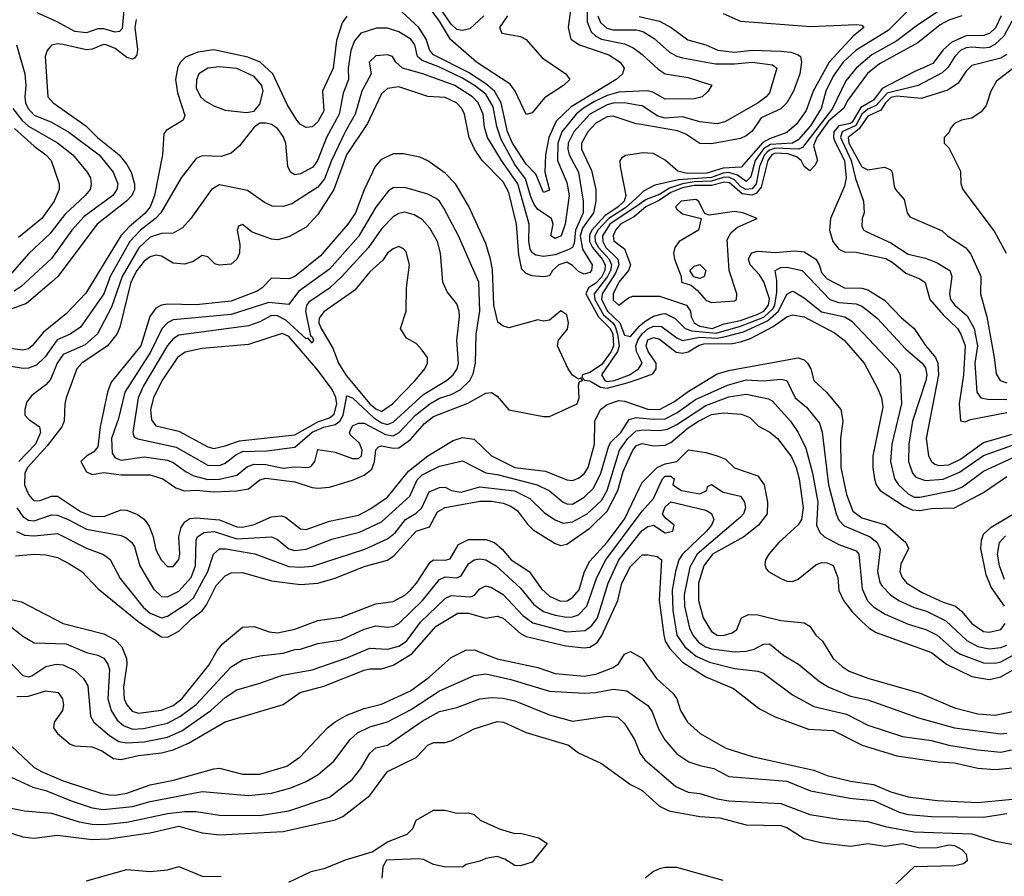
# Model space of a CAD drawing. Header units: inches. Extents: x 1793402 to 1900366, y 320852 to 470679.
# Tile 348 of 604: x 1827860 to 1831262, y 442117 to 445077. Entities that reach past the tile are written whole.
import ezdxf

# ---------------------------------------------------------------- set-up
doc = ezdxf.new("R2010")
doc.units = ezdxf.units.IN
doc.header["$MEASUREMENT"] = 0
doc.layers.add('B8424', color=7, linetype='Continuous')
doc.layers.add('B8434', color=7, linetype='Continuous')

msp = doc.modelspace()

# ---------------------------------------------------------------- linework, layer by layer
at = {"layer": 'B8424', "color": 4}
for points, elevation in [([(1829544.9, 445090), (1829517.3, 445050), (1829526, 445030), (1829590, 445018.7), (1829610, 445008.7), (1829665.5, 444945.5), (1829747.3, 444890), (1829760.7, 444870), (1829738.8, 444850), (1829673.2, 444806.8), (1829630, 444755.1), (1829609.8, 444749.8), (1829572, 444830), (1829554.7, 444854.7), (1829438.2, 444930), (1829348.5, 445008.5), (1829310, 445072.1), (1829239.3, 445170)], 356), ([(1829463.1, 445090), (1829415.1, 445044.9), (1829390, 445039.1), (1829370, 445042.7), (1829350, 445061.1), (1829265.7, 445185.7)], 352), ([(1829762.6, 445110), (1829755.3, 445050), (1829763.8, 445010), (1829794, 444990), (1829895.5, 444955.5), (1829934.9, 444930), (1829948.2, 444910), (1829943, 444890), (1829920.3, 444870), (1829764.6, 444775.4), (1829713.6, 444726.4), (1829688.2, 444670), (1829676.5, 444610), (1829674, 444550), (1829690, 444488), (1829670, 444479.3), (1829643.1, 444543.1), (1829610, 444578), (1829562.9, 444650), (1829545, 444690), (1829523.4, 444790), (1829499.8, 444830), (1829470, 444855.8), (1829410, 444894.7), (1829290, 444956), (1829276.8, 444970), (1829264.2, 445010), (1829238.9, 445050), (1829150, 445132.3)], 364), ([(1829819.1, 445139.1), (1829820.3, 445070), (1829834.5, 445034.5), (1829850, 445020.3), (1829870.2, 445010.2), (1829950, 444993.1), (1829979.3, 444979.3), (1830000, 444964.3)], 368), ([(1828219.1, 445110), (1828213.5, 445046.5), (1828204.1, 445035.9), (1828190, 445033.3), (1828150, 445044.8), (1828130, 445044.8), (1828090, 445031.1), (1828050, 445036), (1827989.3, 445070), (1827920.4, 445100.4)], 352), ([(1828990, 445089.4), (1828974, 445066), (1828954.7, 445005.3), (1828942.7, 444910), (1828906.4, 444830), (1828910, 444762), (1828890, 444724.5), (1828870, 444707), (1828850, 444704.5), (1828830, 444715.1), (1828817, 444730), (1828784.4, 444784.4), (1828734.3, 444890), (1828690.7, 444930.7), (1828647.7, 444947.7), (1828530, 444972.4), (1828475.1, 444964.9), (1828432.7, 444947.3), (1828414.9, 444930), (1828406, 444914), (1828397.6, 444870), (1828404.4, 444824.4), (1828430, 444746), (1828424.7, 444730), (1828365.8, 444694.2), (1828357.3, 444682.7), (1828353, 444610), (1828325, 444470), (1828310.1, 444429.9), (1828292.5, 444407.5), (1828238.4, 444361.6), (1828209, 444330), (1828088.1, 444131.9), (1828019.7, 444060.3), (1827942.5, 443997.5), (1827903, 443950), (1827890, 443939.6), (1827870, 443934.7), (1827810, 443943.1)], 364), ([(1828262, 445078), (1828258, 445050), (1828266.6, 444973.4), (1828264.1, 444955.9), (1828256.5, 444943.5), (1828250, 444940.7), (1828230, 444946.3), (1828190, 444977.4), (1828158, 444990), (1828149, 444991), (1828110, 444975.1), (1828090, 444972.8), (1828008.2, 444991.8), (1827990, 444994), (1827970, 444989), (1827954.8, 444970), (1827947.7, 444950), (1827957.3, 444810), (1827974.8, 444790), (1828088.4, 444710), (1828128.7, 444670), (1828203.7, 444610), (1828230, 444577.1), (1828244.9, 444550), (1828256.9, 444510), (1828256.1, 444490), (1828247.2, 444470), (1828228.7, 444450), (1828127, 444370), (1827992, 444190), (1827970, 444169.6), (1827883.2, 444096.8), (1827810.8, 444070)], 356), ([(1829857.5, 445090), (1829866.9, 445066.9), (1829888.1, 445048.1), (1829910, 445041.6), (1829990, 445042.3), (1830000, 445039.3)], 372), ([(1830000, 444830.1), (1829930, 444827), (1829890, 444815.4), (1829845.5, 444794.5), (1829808.2, 444771.8), (1829782.4, 444750), (1829733.2, 444690), (1829718.9, 444650), (1829718.5, 444590), (1829750, 444514.8), (1829757.7, 444470), (1829744, 444370), (1829730.4, 444330), (1829710, 444321.2), (1829695.3, 444330), (1829702.7, 444370), (1829697.2, 444390), (1829650, 444421.6), (1829637.8, 444437.8), (1829625.4, 444465.4), (1829607.5, 444527.5), (1829570, 444576.9), (1829523.2, 444663.2), (1829508.3, 444708.3), (1829495.3, 444775.3), (1829470, 444819.2), (1829431.1, 444850), (1829390, 444874.8), (1829310, 444913), (1829250, 444935.4), (1829234.3, 444950), (1829225.1, 444990), (1829211.3, 445010), (1829170, 445035.1), (1829130, 445047.3), (1829092.5, 445047.5), (1829038.8, 445030), (1829016.5, 445003.5), (1829004.2, 444970), (1828994.6, 444910), (1828995.8, 444870), (1828977.4, 444822.6), (1828964, 444750), (1828920.3, 444670), (1828888.4, 444590), (1828872.1, 444567.9), (1828830, 444544.5), (1828810, 444541.2), (1828795.3, 444550), (1828786.6, 444570), (1828779.6, 444650), (1828770, 444673.2), (1828750, 444700.9), (1828730, 444714.5), (1828710, 444719.3), (1828690, 444719), (1828670, 444705.2), (1828618.7, 444641.3), (1828590, 444616.2), (1828555.6, 444604.4), (1828490, 444606.6), (1828470, 444597.2), (1828418, 444530), (1828347.2, 444410), (1828328.7, 444390), (1828276.9, 444350), (1828240.2, 444310), (1828172.6, 444190), (1828150, 444129.5), (1828070, 444014.5), (1828034, 443990), (1827989.2, 443970.8), (1827948.2, 443911.8), (1827917.2, 443882.8), (1827890, 443872.8), (1827871.4, 443871.4), (1827830, 443878.7)], 368), ([(1827848.7, 444990), (1827877, 444890), (1827881.1, 444850), (1827877, 444810), (1827879.5, 444790), (1827888.9, 444770), (1827910, 444747.6), (1827970, 444723.1), (1828030, 444688.7), (1828134.4, 444610), (1828183.1, 444550), (1828198.7, 444510), (1828195.3, 444490), (1828181.3, 444470), (1828082.7, 444397.3), (1828040.3, 444350), (1827970, 444251.8), (1827865.3, 444154.7), (1827841, 444139)], 352), ([(1830000, 444780.7), (1829949.8, 444789.8), (1829910, 444788.8), (1829890, 444782.9), (1829830, 444750.8), (1829774.7, 444690), (1829755.2, 444650), (1829753.4, 444630), (1829758.5, 444610), (1829790.2, 444550), (1829806.7, 444450), (1829806.5, 444410), (1829780.1, 444350), (1829775.5, 444304.5), (1829770.2, 444289.8), (1829757.2, 444282.8), (1829710, 444264.1), (1829670, 444258.5), (1829643.5, 444263.5), (1829630, 444271.8), (1829623.8, 444283.8), (1829618.5, 444310), (1829619.8, 444370), (1829580.8, 444510), (1829523.9, 444590), (1829476.4, 444670), (1829466.1, 444706.1), (1829461, 444750), (1829443.5, 444790), (1829424.2, 444810), (1829362.9, 444850), (1829253.2, 444890), (1829182.7, 444910), (1829159.3, 444930), (1829148, 444950), (1829130, 444955.1), (1829090, 444952.3), (1829067.7, 444930), (1829074, 444890), (1829041.5, 444830), (1829018.9, 444750), (1828984.4, 444690), (1828936.9, 444590), (1828912.8, 444527.2), (1828890, 444498.4), (1828799.9, 444440.1), (1828770, 444431.8), (1828732.1, 444432.1), (1828705.4, 444445.4), (1828647.2, 444487.2), (1828550, 444506), (1828522.8, 444490), (1828450.6, 444390), (1828421.7, 444358.3), (1828390, 444339.5), (1828350, 444338), (1828310, 444325.4), (1828270.9, 444289.1), (1828213.8, 444190), (1828176.4, 444083.6), (1828129.1, 443990.9), (1828086.1, 443953.9), (1828010, 443919.7), (1827988.9, 443890), (1827966.1, 443833.9), (1827950, 443815.1), (1827901.7, 443778.3), (1827883.9, 443756.1), (1827877.1, 443730), (1827878, 443710), (1827890, 443696.3), (1827927.7, 443670), (1827931.8, 443650), (1827913.8, 443610), (1827856.9, 443550)], 372), ([(1830000, 444715.7), (1829990, 444717.4), (1829910, 444744), (1829890, 444741.7), (1829850, 444719.7), (1829822.3, 444690), (1829800.3, 444650), (1829801.1, 444630), (1829835.3, 444555.3), (1829850.2, 444490), (1829850.2, 444450), (1829842.7, 444410), (1829803.9, 444356.1), (1829796, 444330), (1829804, 444284), (1829837.3, 444230), (1829836, 444210), (1829830, 444203.5), (1829810, 444198), (1829790, 444206.8), (1829770, 444227.1), (1829750, 444239.2), (1829722, 444230), (1829700.3, 444210), (1829690, 444192), (1829670, 444188.2), (1829630, 444192), (1829610, 444199.5), (1829594.7, 444214.7), (1829584.1, 444264.1), (1829576.1, 444370), (1829550, 444479.3), (1829530, 444516.9), (1829457.6, 444590), (1829431.3, 444630), (1829412.8, 444670), (1829396.9, 444750), (1829387.3, 444770), (1829369.4, 444790), (1829330, 444807.8), (1829270, 444811.5), (1829170, 444844.5), (1829130, 444839.5), (1829110, 444821.2), (1829061.2, 444718.8), (1828989.2, 444610), (1828945.2, 444490), (1828890, 444403.7), (1828850, 444359.5), (1828790, 444327), (1828750, 444316.2), (1828730, 444318.7), (1828662.6, 444342.6), (1828630, 444369.2), (1828616, 444364), (1828610.7, 444349.3), (1828620.6, 444300.6), (1828619.5, 444270), (1828610, 444249.3), (1828590, 444232.3), (1828549.3, 444229.3), (1828533.6, 444233.6), (1828510, 444258), (1828490, 444262), (1828459.1, 444240.9), (1828430, 444232.3), (1828390, 444235.1), (1828350, 444259.5), (1828330, 444262.9), (1828310, 444257.6), (1828290, 444242.4), (1828264.4, 444210), (1828243.2, 444170), (1828205.5, 444014.5), (1828194.9, 443990), (1828163.1, 443950), (1828074.9, 443890), (1828057.1, 443870), (1828020.5, 443770), (1828015.5, 443750), (1828013.7, 443690), (1828004.9, 443670), (1827955, 443605), (1827886.9, 443530), (1827878, 443510), (1827876.5, 443470), (1827890, 443436.3), (1827902, 443422), (1827910, 443414.9), (1827930, 443415.8), (1827970, 443430.4), (1827990, 443430.4), (1828070, 443377.7), (1828110, 443361.5), (1828150, 443360.3), (1828210, 443383.8), (1828230, 443381.6), (1828267.1, 443367.1), (1828290, 443350.6), (1828307.2, 443327.2), (1828321.3, 443290), (1828330, 443244.7), (1828348, 443210), (1828370, 443187.3), (1828390, 443187.3), (1828410, 443212), (1828413, 443230), (1828409.7, 443290), (1828418, 443322), (1828430, 443341.6), (1828447, 443353), (1828470, 443356.1), (1828550, 443349.1), (1828610, 443324.9), (1828630, 443323.2), (1828670, 443332.9), (1828730, 443359.5), (1828763.1, 443363.1), (1828777.7, 443357.7), (1828830, 443317.1), (1828850, 443315.8), (1828930, 443344.2), (1829030, 443364.6), (1829070, 443385.3), (1829130, 443426.7), (1829203.2, 443516.8), (1829270, 443570.3), (1829357.5, 443622.5), (1829390, 443633.4), (1829430, 443628), (1829490.2, 443570.2), (1829570, 443529.1), (1829676.7, 443516.7), (1829750, 443486.4), (1829770, 443484.4), (1829790, 443492.4), (1829810, 443508.2), (1829824.2, 443530), (1829846, 443610), (1829846.6, 443690), (1829866, 443730), (1829890, 443747.4), (1829930, 443760.9), (1829950, 443758.3), (1830000, 443741.4)], 376), ([(1827836.5, 444770), (1827868.2, 444728.2), (1827890, 444709), (1827990, 444651.8), (1828043, 444610), (1828093.4, 444550), (1828104.9, 444530), (1828107.1, 444507.1), (1828103, 444490), (1828086, 444470), (1828015.8, 444404.2), (1827963.4, 444336.6), (1827891.5, 444268.5), (1827825.8, 444194.2)], 348), ([(1827841.3, 444701.3), (1827910, 444639.5), (1827950.5, 444610), (1827968, 444590), (1827996.3, 444510), (1827996.3, 444490), (1827978.4, 444450), (1827935.8, 444390), (1827855.1, 444324.9)], 344), ([(1830000, 444614.8), (1829952.5, 444607.5), (1829940.7, 444599.3), (1829933.4, 444590), (1829934, 444570), (1829954, 444470), (1829948, 444450), (1829927.1, 444430), (1829881.2, 444398.8), (1829836.6, 444350), (1829828, 444332), (1829828.9, 444310), (1829839, 444290), (1829871.9, 444250), (1829882.7, 444230), (1829882, 444210), (1829870, 444186.8), (1829850, 444166.4), (1829825.2, 444150), (1829815.3, 444130), (1829859.2, 444050), (1829899.6, 444010), (1829909.1, 443990), (1829911.5, 443950), (1829903.6, 443930), (1829870, 443884.5), (1829830, 443857.4), (1829804.7, 443850), (1829802, 443842), (1829811.1, 443831.1), (1829830, 443828.8), (1829866.7, 443806.7), (1829890, 443803.6), (1829958.4, 443821.6), (1830000, 443836.3)], 384), ([(1830000, 444469.9), (1829953.2, 444426.8), (1829895.7, 444390), (1829857.8, 444350), (1829847.5, 444330), (1829848.1, 444310), (1829859.5, 444290), (1829896.6, 444250), (1829904.6, 444230), (1829901.3, 444210), (1829890.7, 444189.3), (1829844.4, 444130), (1829846.9, 444110), (1829877.3, 444057.3), (1829909.5, 444030), (1829916.8, 444016.8), (1829925.6, 443990), (1829931, 443950), (1829925, 443930), (1829870.2, 443850), (1829881.1, 443830), (1829890, 443826.5), (1829914.7, 443830), (1829966.6, 443850), (1829997.3, 443870), (1830000, 443874)], 388), ([(1830000, 444438.8), (1829899.1, 444370), (1829874, 444330), (1829874.6, 444310), (1829885.5, 444290), (1829926.7, 444250), (1829930.2, 444230), (1829918.8, 444201.2), (1829871.8, 444130), (1829869.5, 444110), (1829890.2, 444070), (1829932.9, 444030), (1829950, 443986.7), (1829970, 443981.7), (1830000, 444017)], 392), ([(1830000, 444410.2), (1829983.6, 444396.4), (1829935.3, 444370), (1829918.5, 444350), (1829910.6, 444330.6), (1829912.3, 444312.3), (1829950, 444285.5), (1829970.3, 444230), (1829963.7, 444210), (1829930.4, 444170), (1829910.6, 444130), (1829910, 444107.3), (1829930, 444090.8), (1829963.8, 444116.2), (1829978.3, 444121.7), (1830000, 444121.6)], 396), ([(1830000, 443911.9), (1829990.6, 443930.6), (1829989, 443950), (1829995.8, 443970), (1830000, 443976.2)], 388), ([(1827850.2, 443390.2), (1827870, 443360.4), (1827890, 443347.4), (1827910, 443344.9), (1827970, 443365.7), (1827990, 443364.6), (1828027.7, 443350), (1828090, 443316), (1828210, 443294.4), (1828227.1, 443287.1), (1828247.7, 443270), (1828256, 443256), (1828274.4, 443190), (1828321.6, 443110), (1828350, 443083.8), (1828370, 443083.1), (1828410, 443102), (1828452.3, 443150), (1828467.3, 443190), (1828470, 443278), (1828474.5, 443290), (1828495.4, 443304.6), (1828531.3, 443308.7), (1828610, 443283.2), (1828730, 443290.4), (1828750, 443280.5), (1828790, 443248.7), (1828810, 443242.6), (1828850, 443247.2), (1828938, 443282), (1829034.3, 443305.7), (1829110, 443342), (1829207.8, 443430), (1829233.4, 443486.6), (1829250, 443504.6), (1829310, 443534.6), (1829390, 443552.4), (1829470, 443511.7), (1829510, 443505.5), (1829647.3, 443470), (1829690, 443448.5), (1829737.3, 443410), (1829750, 443403.7), (1829770, 443403.1), (1829810, 443426.7), (1829842, 443458), (1829867.6, 443510), (1829895.2, 443604.8), (1829902.7, 443617.3), (1829937.3, 443650), (1829965.1, 443694.9), (1829990, 443701.8), (1830000, 443700.9)], 372), ([(1827848.1, 443308.1), (1827876.1, 443296.1), (1827910, 443294), (1827990, 443301.3), (1828090, 443250.4), (1828148.8, 443228.8), (1828172, 443212), (1828206.3, 443146.3), (1828286.6, 443046.6), (1828310, 443025.7), (1828350, 443010.3), (1828370, 443015.8), (1828439.2, 443060.8), (1828460.3, 443079.7), (1828509.8, 443170), (1828529.7, 443230.3), (1828550, 443248), (1828571.6, 443248.4), (1828671.7, 443231.7), (1828790, 443187.4), (1828830, 443184.6), (1828871, 443189), (1829052.1, 443247.9), (1829130, 443283.1), (1829156.5, 443303.5), (1829193.3, 443350), (1829230, 443372), (1829249.6, 443390), (1829274.5, 443445.5), (1829310, 443460.5), (1829330, 443462), (1829351.3, 443450), (1829384.9, 443444.9), (1829450, 443463.1), (1829569.1, 443449.1), (1829622, 443422), (1829673.1, 443373.1), (1829710, 443348.4), (1829737.3, 443337.3), (1829770, 443342.3), (1829820.5, 443370), (1829870, 443415.8), (1829889.8, 443450), (1829932.1, 443590), (1829960.8, 443630), (1829990, 443656.1), (1830000, 443657.9)], 368), ([(1827844.9, 443224.9), (1827910, 443230.4), (1827950, 443228.2), (1827990, 443218), (1828030, 443198), (1828074.8, 443170), (1828130.6, 443110), (1828273.4, 442993.4), (1828350, 442944.9), (1828370, 442943), (1828410, 442964.4), (1828453.2, 443006.8), (1828490, 443034.4), (1828504.9, 443055.1), (1828538, 443122), (1828570, 443155.5), (1828590, 443166), (1828630, 443166.4), (1828730, 443137.6), (1828830, 443125.3), (1828890, 443130.3), (1828950, 443147), (1829050, 443187.4), (1829130.9, 443209.1), (1829154, 443226), (1829229.6, 443310), (1829275.7, 443324.3), (1829303.2, 443376.8), (1829330, 443391.6), (1829450, 443413.8), (1829490, 443413.8), (1829530, 443406.3), (1829556.2, 443396.2), (1829580.2, 443380.2), (1829613.9, 443333.9), (1829634.1, 443314.1), (1829710, 443266.4), (1829730, 443260.4), (1829750, 443264.4), (1829830, 443319.5), (1829890, 443378.9), (1829926.3, 443450), (1829944.6, 443515.4), (1829978.3, 443590), (1829990, 443604.9), (1830000, 443608.7)], 364), ([(1827751.2, 443091.2), (1827865.5, 443065.5), (1828010, 442990.4), (1828150, 442954.9), (1828190, 442934.4), (1828212.2, 442910), (1828228.8, 442870), (1828230.2, 442850), (1828218.3, 442770), (1828221.1, 442730), (1828230.4, 442710), (1828248.1, 442688.1), (1828270, 442680.3), (1828350, 442691.5), (1828390, 442707.6), (1828419.7, 442730), (1828513.7, 442846.3), (1828542.3, 442897.7), (1828560.1, 442919.9), (1828630, 442977.3), (1828670, 442980.7), (1828721.7, 442961.7), (1828750, 442958.4), (1828810, 442970.4), (1828890, 443001.3), (1828970, 443012.4), (1829090, 443058.4), (1829150, 443066.4), (1829190, 443088.4), (1829210, 443106), (1829231.3, 443130), (1829277.7, 443202.3), (1829290, 443210.3), (1829330, 443208.9), (1829346.6, 443213.4), (1829376.2, 443263.8), (1829410, 443281.1), (1829470, 443281.3), (1829500.7, 443270), (1829527.1, 443247.1), (1829558.4, 443210), (1829620.4, 443170), (1829663.1, 443110), (1829690, 443084.9), (1829727.9, 443067.9), (1829750.9, 443069.1), (1829770, 443080.4), (1829793, 443107), (1829811, 443170), (1829830, 443206.4), (1829890, 443271.6), (1829949.2, 443350.8), (1830000, 443456.8)], 356), ([(1827801.7, 443001.7), (1827870, 442947.3), (1827910, 442924), (1828019.9, 442919.9), (1828090, 442890.4), (1828130, 442881.6), (1828150, 442870.5), (1828163.8, 442850), (1828170.3, 442830), (1828164.2, 442730), (1828175.3, 442690), (1828197, 442657), (1828218.2, 442638.2), (1828250, 442625.2), (1828287.5, 442627.5), (1828370, 442646.5), (1828415.6, 442670), (1828468.9, 442711.1), (1828590, 442840.5), (1828630, 442864.9), (1828690, 442879.3), (1828770, 442888.5), (1828810, 442900.4), (1828830, 442901.6), (1828890, 442921.6), (1828970, 442934), (1829050, 442970.4), (1829090, 442982.4), (1829130, 442978), (1829150, 442980.5), (1829170, 442990.4), (1829251.3, 443070), (1829310, 443143), (1829330, 443152), (1829370, 443148.5), (1829385.1, 443154.9), (1829410, 443196.3), (1829430, 443210.4), (1829450, 443213.7), (1829470, 443210.3), (1829505.5, 443190), (1829590, 443112.7), (1829636.7, 443056.7), (1829670, 443031.8), (1829710, 443019), (1829750, 443012.7), (1829770, 443013.4), (1829790, 443020.3), (1829819.7, 443050), (1829853.5, 443150), (1829885.1, 443210), (1830000, 443364.9)], 352), ([(1827790, 442893.4), (1827870, 442810.6), (1827890, 442806.4), (1827902, 442810), (1827950, 442841.6), (1827986, 442850), (1828010, 442848.2), (1828050, 442828), (1828079.9, 442799.9), (1828094.9, 442774.9), (1828103.8, 442670), (1828116.3, 442650), (1828170, 442603.1), (1828202.8, 442582.8), (1828230, 442577.7), (1828290, 442581.3), (1828370, 442597.7), (1828420.3, 442619.7), (1828520.7, 442690), (1828570, 442734.9), (1828610, 442761.6), (1828690, 442783.8), (1828768.1, 442811.9), (1828869.7, 442830.3), (1828990, 442872), (1829070, 442905.3), (1829130, 442902), (1829170, 442911.8), (1829196.3, 442930), (1829244.9, 442995.1), (1829330, 443076.4), (1829350, 443087), (1829417.3, 443082.7), (1829431.1, 443088.9), (1829450, 443110.6), (1829470, 443120.5), (1829490, 443114.9), (1829530, 443090.4), (1829598, 443018), (1829632.3, 442992.3), (1829750, 442962), (1829814.1, 442965.9), (1829836.9, 442983.1), (1829855.6, 443010), (1829892.9, 443130), (1829929.8, 443210), (1830000, 443299)], 348), ([(1827850, 442738.7), (1827890, 442738.9), (1827950, 442757.6), (1827992.2, 442752.2), (1828007.3, 442730), (1828010.6, 442710), (1828007.7, 442690), (1827979.1, 442650), (1827976.3, 442630), (1827990.6, 442610), (1828033.8, 442573.8), (1828050, 442568.2), (1828110, 442564.9), (1828144, 442550), (1828183.6, 442523.6), (1828210, 442520.3), (1828270, 442534), (1828350, 442543.2), (1828390, 442554), (1828443.3, 442576.7), (1828570, 442650.4), (1828770, 442710.6), (1828828.4, 442751.6), (1828910, 442774), (1829050, 442828.7), (1829070, 442834), (1829110, 442833.7), (1829150, 442846), (1829214.5, 442885.5), (1829298.3, 442981.7), (1829374, 443026), (1829410, 443025.7), (1829470, 443008.5), (1829510, 443016.3), (1829530, 443008.4), (1829590, 442956), (1829610, 442945.8), (1829746.7, 442913.3), (1829810, 442906.3), (1829830, 442909), (1829855.1, 442924.9), (1829871.4, 442948.6), (1829926.9, 443070), (1829939.7, 443130), (1829970, 443187.3), (1830000, 443217.6)], 344), ([(1827830, 442567.7), (1827910, 442492.4), (1827937.8, 442477.8), (1828010, 442447.4), (1828143.2, 442403.2), (1828170, 442398.5), (1828190, 442397.3), (1828230, 442404), (1828310, 442432.9), (1828390.9, 442449.1), (1828530, 442488.5), (1828550.3, 442490.3), (1828630, 442470.4), (1828689.6, 442470.4), (1828782.7, 442497.3), (1828829.3, 442530), (1828923.7, 442630), (1828950, 442650.4), (1828990, 442674), (1829050, 442696.5), (1829110, 442711.8), (1829210, 442758), (1829275, 442805), (1829350, 442873), (1829401.7, 442898.3), (1829430, 442899.5), (1829510, 442868.8), (1829650, 442839), (1829710, 442817.4), (1829810, 442808.9), (1829850, 442815.2), (1829910, 442838), (1829928.6, 442851.4), (1829950, 442884), (1829970, 442894), (1830000, 442876.4)], 336), ([(1827830, 442459.3), (1827905.1, 442425.1), (1827950, 442413.4), (1828037.5, 442377.5), (1828110, 442353.4), (1828147.9, 442347.9), (1828250, 442358.3), (1828310, 442376), (1828490, 442410.3), (1828650, 442395.8), (1828730, 442403.7), (1828797.1, 442422.9), (1828850, 442444.4), (1828891.2, 442468.8), (1828944.9, 442515.1), (1829002, 442590), (1829027.4, 442612.6), (1829070, 442634), (1829130, 442650.4), (1829210, 442692.2), (1829310, 442758.4), (1829430, 442810.5), (1829470, 442817), (1829557.1, 442797.1), (1829690, 442756.4), (1829810, 442750.3), (1829850, 442752.4), (1829910, 442763.8), (1829957.6, 442757.6), (1830000, 442727.9)], 332), ([(1827748.5, 442368.5), (1827876.6, 442343.4), (1827970, 442335.3), (1828065.7, 442305.7), (1828110, 442296.9), (1828150, 442295.6), (1828230, 442304), (1828370, 442334), (1828430, 442340.9), (1828470, 442340.3), (1828550, 442328.5), (1828690, 442327), (1828790, 442343.1), (1828929.6, 442390.4), (1829008.1, 442451.9), (1829038, 442490), (1829070, 442542.8), (1829090, 442560.5), (1829130, 442570.4), (1829250, 442653.4), (1829310, 442686), (1829370, 442700.4), (1829450, 442730.4), (1829490, 442734.9), (1829530, 442732.4), (1829570, 442723.1), (1829690, 442674.9), (1829770, 442653.4), (1829890, 442670.7), (1829926.4, 442666.4), (1829950, 442644.7), (1829984, 442590), (1830000, 442549.7)], 328), ([(1827810, 442273), (1827870, 442253), (1827910, 442248.2), (1827990, 442259.5), (1828110, 442244), (1828166.4, 442246.4), (1828310, 442267.6), (1828410, 442290.2), (1828490, 442267), (1828550, 442260.3), (1828770, 442271.8), (1828950, 442312.4), (1828976.6, 442323.4), (1829070, 442396.3), (1829130, 442479.1), (1829230, 442528), (1829270, 442570.5), (1829290, 442579.3), (1829330, 442579.1), (1829350, 442584.9), (1829430, 442626), (1829510, 442652.4), (1829531.3, 442650), (1829610, 442613.4), (1829756, 442570), (1829790, 442544), (1829870, 442506.8), (1829970, 442434), (1830000, 442419)], 324), ([(1828790, 442096.3), (1828866.5, 442133.5), (1828914.9, 442145.1), (1828985.6, 442174.4), (1829078, 442202), (1829130, 442236.3), (1829198, 442262), (1829218, 442282), (1829230, 442311), (1829290, 442346), (1829330, 442346), (1829370, 442334.8), (1829410, 442336), (1829430, 442331), (1829451, 442311), (1829519.8, 442279.8), (1829570, 442264.7), (1829590, 442266), (1829654, 442250), (1829682, 442230), (1829630, 442166), (1829590, 442153.2), (1829570, 442154), (1829536, 442176), (1829510, 442185.2), (1829470, 442179), (1829450, 442169.3), (1829402.8, 442157.2), (1829390, 442148.7), (1829326, 442150), (1829290, 442157.2), (1829254.8, 442174.8), (1829237.5, 442177.5), (1829127.3, 442172.7), (1829114.8, 442150), (1829110.5, 442110)], 316), ([(1828090, 442101.6), (1828230, 442140.4), (1828310, 442133), (1828370, 442138.8), (1828410, 442150.4), (1828490, 442117.3), (1828555.9, 442115.9)], 316)]:
    msp.add_lwpolyline(points, dxfattribs=dict(at, elevation=elevation))
for points, elevation in [([(1828550, 444914.3), (1828510, 444909.6), (1828479.1, 444890), (1828470.4, 444869.6), (1828470, 444842), (1828484.4, 444810), (1828498, 444798), (1828530, 444779.5), (1828570, 444764.9), (1828643.7, 444756.3), (1828670, 444761), (1828690, 444784.7), (1828700.5, 444830), (1828696.9, 444850), (1828670, 444880.5), (1828610, 444908.3)], 368), ([(1829186.2, 444613.8), (1829150, 444613.6), (1829107, 444593), (1829088.5, 444570), (1829050, 444489.2), (1829020.3, 444410), (1828993.7, 444370), (1828899.3, 444260.7), (1828810, 444189.7), (1828790, 444181.1), (1828730, 444183.7), (1828697.1, 444150), (1828680.7, 444139.3), (1828590, 444103.9), (1828470, 444092.1), (1828370, 444094), (1828349.1, 444090.9), (1828330, 444079.6), (1828309.2, 444050.8), (1828278.5, 443950), (1828175.9, 443824.1), (1828163.1, 443790), (1828138.3, 443670), (1828130, 443601.2), (1828116, 443584), (1828090, 443569.3), (1828070.7, 443550), (1828090, 443514.8), (1828110, 443505.5), (1828150, 443512.2), (1828210, 443504.4), (1828310, 443504.2), (1828354.8, 443490), (1828399.6, 443459.6), (1828429.1, 443449.1), (1828470, 443451.3), (1828530, 443445.5), (1828610, 443448.9), (1828650, 443455.8), (1828690, 443486.4), (1828710, 443493.1), (1828810, 443479.6), (1828870, 443460.3), (1828890, 443458.7), (1828930, 443462), (1829010, 443485.3), (1829050, 443503.1), (1829075.9, 443524.1), (1829085.8, 443550), (1829090, 443591), (1829098.9, 443601.1), (1829110, 443604.9), (1829150, 443596.9), (1829170, 443597.7), (1829210, 443626), (1829258.3, 443681.7), (1829290, 443706.3), (1829407.9, 443752.1), (1829470, 443786.4), (1829490, 443788.2), (1829510, 443776.3), (1829550, 443728.8), (1829670, 443706), (1829690, 443706), (1829785.6, 443750), (1829793.1, 443770), (1829790, 443814), (1829793.6, 443826.4), (1829806, 443830), (1829798, 443838), (1829790, 443835.3), (1829770, 443849), (1829754.5, 443870), (1829718.4, 443950), (1829720.9, 443970), (1829752.5, 444007.5), (1829756.5, 444030), (1829750, 444057.6), (1829730, 444070.8), (1829690, 444038.7), (1829670, 444035.1), (1829650, 444039.6), (1829550, 444012.3), (1829530, 444018), (1829511.5, 444031.5), (1829498, 444090), (1829492.8, 444212.8), (1829486.6, 444250), (1829470, 444304), (1829410, 444433.2), (1829365.1, 444510), (1829330, 444547), (1829269.5, 444589.5), (1829242, 444602)], 384), ([(1829190, 444497), (1829150, 444496), (1829134.2, 444485.8), (1829090, 444429.4), (1829030, 444327.6), (1828930, 444214.7), (1828822.5, 444137.5), (1828790, 444092.7), (1828720.7, 444099.3), (1828590, 444058.7), (1828390, 444039.7), (1828370.2, 444029.8), (1828351.2, 444008.8), (1828311.6, 443928.4), (1828223.1, 443790), (1828201.6, 443698.4), (1828176.5, 443630), (1828179.6, 443579.6), (1828190, 443563.1), (1828210, 443554.9), (1828290, 443566), (1828370, 443554.6), (1828390, 443546.7), (1828434.4, 443514.4), (1828461.2, 443501.2), (1828510, 443488.1), (1828550, 443489.2), (1828610, 443503.1), (1828646.9, 443533.1), (1828670, 443540.9), (1828710, 443539.7), (1828770, 443526.7), (1828810, 443532), (1828858, 443530), (1828866.3, 443533.7), (1828879, 443550), (1828890, 443592), (1828950, 443582.8), (1829010, 443560.4), (1829030, 443560.4), (1829040.7, 443570), (1829043, 443590), (1829033.8, 443613.8), (1829002, 443642), (1828999.3, 443650), (1829010, 443673.4), (1829030, 443683), (1829050, 443683.1), (1829123.6, 443643.6), (1829150, 443639.2), (1829171.3, 443650), (1829227.1, 443710), (1829276.3, 443750), (1829310, 443769), (1829350, 443781.5), (1829381.8, 443798.2), (1829415.6, 443830), (1829427.1, 443852.9), (1829434.7, 443890), (1829437.4, 443990), (1829449.7, 444070), (1829446, 444170), (1829375.6, 444330), (1829325.3, 444425.3), (1829309.7, 444449.7), (1829298.6, 444458.6), (1829270, 444474)], 388), ([(1829190, 444411.6), (1829170, 444407.3), (1829150, 444396.2), (1829110, 444354), (1829065.3, 444290), (1828972.2, 444190), (1828930, 444149.7), (1828858.9, 444101.1), (1828850.2, 444089.8), (1828846.9, 444070), (1828864, 443984), (1828870, 443981), (1828874.4, 443970), (1828870, 443959), (1828856, 443976), (1828850, 443974.5), (1828778.9, 444038.9), (1828750, 444054), (1828730, 444054.5), (1828690, 444032.8), (1828650, 444018.9), (1828410, 443986.6), (1828390, 443974.7), (1828370, 443951.5), (1828287.7, 443812.3), (1828268.9, 443770), (1828250.6, 443650.6), (1828254.8, 443634.8), (1828268.2, 443628.2), (1828400, 443600), (1828510, 443537.4), (1828550, 443536), (1828570, 443544.2), (1828606.6, 443573.4), (1828630, 443584.4), (1828713.4, 443586.6), (1828810, 443599.6), (1828870, 443651.4), (1828910, 443669.3), (1828950, 443678), (1828965.3, 443690), (1828977.1, 443710), (1828990, 443777.3), (1829010, 443770.3), (1829082.7, 443702.7), (1829110, 443683.5), (1829130, 443678.6), (1829138.6, 443681.4), (1829150, 443686.3), (1829256.5, 443783.5), (1829334.5, 443830), (1829357.6, 443850), (1829371.2, 443870), (1829375.4, 443890), (1829369.6, 443970), (1829379.5, 444050), (1829378, 444070), (1829370, 444095.3), (1829336.5, 444136.5), (1829321.2, 444170), (1829314, 444270), (1829303.6, 444310), (1829277.1, 444357.1), (1829250, 444386.6), (1829222.7, 444402.7)], 392), ([(1829170, 444292.7), (1829150, 444285.2), (1829131, 444270), (1829114, 444246), (1829070, 444206), (1829017.4, 444142.6), (1828910, 444067), (1828894.2, 444045.8), (1828893.7, 444030), (1828901.5, 444010), (1828941.8, 443941.8), (1828961.2, 443890), (1828987.2, 443847.2), (1829070, 443749.3), (1829090, 443732.4), (1829110, 443723.2), (1829147.6, 443750), (1829226.6, 443830), (1829259.3, 443870), (1829269.2, 443890), (1829269, 443910), (1829250, 443935.3), (1829230, 443958), (1829196.4, 443976.4), (1829175.3, 444010), (1829195.1, 444070), (1829196, 444150), (1829206, 444230), (1829194.8, 444274.8), (1829185.6, 444285.6)], 396), ([(1828767, 443993), (1828650, 443954.7), (1828490, 443940.5), (1828431.8, 443928.2), (1828404.9, 443910), (1828351.1, 443828.9), (1828321.5, 443770), (1828311.7, 443730), (1828314.6, 443694.6), (1828330, 443673), (1828410, 443654.6), (1828510, 443601.1), (1828530, 443594.9), (1828570, 443604.9), (1828618.8, 443621.2), (1828810, 443642.7), (1828890, 443687.1), (1828930, 443700.9), (1828946.4, 443713.6), (1828955.2, 443750), (1828952, 443772), (1828938.9, 443798.9), (1828890, 443866), (1828790, 443982.4)], 396)]:
    msp.add_lwpolyline(points, close=True, dxfattribs=dict(at, elevation=elevation))
at = {"layer": 'B8434', "color": 4}
for points, elevation in [([(1831040.4, 445110), (1830961.6, 445058.4), (1830890, 445004.4), (1830804.4, 444955.6), (1830750.3, 444910), (1830714.7, 444865.3), (1830668.4, 444770), (1830564.6, 444635.4), (1830550, 444629.1), (1830470, 444632.8), (1830450, 444626.2), (1830441.5, 444618.5), (1830433.4, 444610), (1830415.7, 444570), (1830404.1, 444510), (1830390, 444492.2), (1830368.7, 444490), (1830350, 444500.5), (1830330, 444523.4), (1830310, 444533), (1830290, 444531.7), (1830250, 444518.5), (1830190, 444517), (1830150, 444509.9), (1830104.8, 444495.2), (1830070, 444472.4), (1830024.5, 444455.5), (1830000, 444438.8)], 392), ([(1830930, 445108.2), (1830860.2, 445039.8), (1830750, 444971.1), (1830704.6, 444930), (1830670, 444882), (1830645.2, 444830), (1830629, 444770), (1830592.1, 444710), (1830550, 444661.4), (1830530, 444650.8), (1830454, 444646), (1830430, 444630.5), (1830401.3, 444590), (1830385.6, 444534.4), (1830370, 444517.3), (1830339.5, 444539.5), (1830310, 444548.4), (1830290, 444546.3), (1830250, 444532), (1830136.4, 444523.6), (1830054.4, 444505.6), (1830015.6, 444484.4), (1830000, 444469.9)], 388), ([(1830290, 445098.7), (1830350, 445071.8), (1830593.8, 445053.8), (1830750, 445060.5), (1830770, 445058), (1830776, 445050), (1830739.6, 445020.4), (1830656.5, 444930), (1830601.5, 444830), (1830577.3, 444762.7), (1830543.6, 444716.4), (1830510, 444686.9), (1830450, 444665.2), (1830427.9, 444652.1), (1830352.9, 444567.1), (1830290, 444564.2), (1830233.4, 444546.6), (1830165.9, 444545.9), (1830133.2, 444553.2), (1830090, 444591.6), (1830050, 444614.3), (1830010, 444616.4), (1830000, 444614.8)], 384), ([(1831114.8, 445090), (1831070, 445075.3), (1831040.3, 445059.7), (1830963.4, 444996.6), (1830830, 444923.9), (1830788.8, 444891.2), (1830720.6, 444799.4), (1830705.8, 444770), (1830654.2, 444725.8), (1830613.6, 444670), (1830602.3, 444642.3), (1830615.8, 444590), (1830607.2, 444572.8), (1830590, 444555.1), (1830570, 444569.4), (1830560.4, 444590), (1830543.5, 444603.5), (1830514, 444614), (1830470, 444615.9), (1830458, 444610), (1830445.1, 444590), (1830421.7, 444498.3), (1830403.9, 444476.1), (1830389.1, 444470.9), (1830355.7, 444475.7), (1830312.8, 444512.8), (1830295.5, 444515.5), (1830250, 444504.2), (1830190, 444504.1), (1830150, 444495.9), (1830110, 444480.1), (1830070, 444453.2), (1830023.6, 444430), (1830000, 444410.2)], 396), ([(1830000, 445087.9), (1830070, 445071.6), (1830110.5, 445050), (1830167.9, 445007.9), (1830230, 444990.3), (1830271.4, 444971.4), (1830330, 444964.9), (1830390, 444971.3), (1830490, 444968.2), (1830524.7, 444964.7), (1830550, 444955.8), (1830558, 444950), (1830561.3, 444930), (1830554.9, 444890), (1830533.8, 444830), (1830510, 444789.6), (1830490, 444768.5), (1830422.1, 444737.9), (1830390, 444691.6), (1830370, 444675.1), (1830350, 444666.6), (1830250, 444647.6), (1830210, 444649.6), (1830160.9, 444680.9), (1830132.8, 444692.8), (1830000, 444715.7)], 376), ([(1831251.3, 445090), (1831230.8, 445049.2), (1831210.8, 445029.2), (1831190, 445022.4), (1831130, 445021.1), (1831080.9, 444999.1), (1831050, 444972.6), (1831014.4, 444925.6), (1830950, 444897.3), (1830840.3, 444839.7), (1830810, 444799.4), (1830765.9, 444774.1), (1830736.6, 444723.4), (1830730, 444718.1), (1830690.1, 444709.9), (1830673.2, 444690), (1830671.3, 444670), (1830675.9, 444655.9), (1830710.1, 444590), (1830715.2, 444530), (1830710, 444501.2), (1830661.3, 444390), (1830657.6, 444350), (1830668.9, 444310), (1830690, 444284.4), (1830710, 444274.4), (1830750, 444273.4), (1830852, 444252), (1830877.3, 444237.3), (1830921.1, 444201.1), (1830970, 444181.6), (1830988.5, 444168.5), (1831004.9, 444110), (1831050, 444057.6), (1831099.5, 444010), (1831111.7, 443990), (1831126.3, 443950), (1831120.7, 443850), (1831105.7, 443750), (1831110.8, 443690.8), (1831127.1, 443687.1), (1831144.7, 443695.3), (1831270, 443719.7)], 404), ([(1831287.8, 445072.2), (1831259.6, 445020.4), (1831229.3, 444990.7), (1831210, 444981), (1831190, 444978), (1831150, 444982.3), (1831130, 444979.8), (1831110, 444971), (1831090.3, 444950), (1831067.3, 444912.7), (1831046.6, 444893.4), (1830964, 444850), (1830856.8, 444823.2), (1830819.2, 444780.8), (1830790, 444768.3), (1830770, 444750.6), (1830749.1, 444710.9), (1830702, 444690), (1830695.4, 444670), (1830732.5, 444590), (1830748.1, 444528.1), (1830775.5, 444450), (1830778, 444410), (1830770.6, 444390), (1830770, 444362), (1830776, 444350), (1830784.7, 444344.7), (1830870, 444306.4), (1830930, 444266.4), (1830990, 444252.7), (1831030, 444237.1), (1831073.4, 444210), (1831080.5, 444190), (1831072.2, 444130), (1831076.4, 444110), (1831090.5, 444090), (1831133.9, 444053.9), (1831157.3, 444010), (1831169.2, 443950), (1831160.2, 443890), (1831166.7, 443790), (1831181, 443770), (1831205.3, 443765.3), (1831270, 443764.4)], 408), ([(1830000, 445039.3), (1830015, 445035), (1830051.4, 445011.4), (1830104.7, 444964.7), (1830130, 444950.4), (1830150, 444945.3), (1830263.9, 444923.9), (1830330, 444924), (1830390, 444930.2), (1830460.9, 444920.9), (1830476.3, 444910), (1830450, 444824), (1830438.8, 444810), (1830410.8, 444790), (1830295.6, 444724.4), (1830270, 444717), (1830210, 444724.2), (1830150, 444741.7), (1830090, 444736.5), (1830064.1, 444744.1), (1830010, 444778.9), (1830000, 444780.7)], 372), ([(1830000, 444964.3), (1830010, 444957.1), (1830065.5, 444905.5), (1830090.3, 444890.3), (1830170, 444877), (1830250.9, 444850.9), (1830238, 444830), (1830218, 444810), (1830190, 444803.6), (1830090, 444802.7), (1830046.9, 444826.9), (1830030, 444831.5), (1830000, 444830.1)], 368), ([(1831270, 444956.3), (1831250, 444944), (1831150, 444918.4), (1831130, 444899.3), (1831102.3, 444857.7), (1831067, 444833), (1830974.9, 444805.1), (1830890, 444812.8), (1830870, 444808.6), (1830850.8, 444790), (1830835.2, 444764.8), (1830790, 444744.1), (1830760.6, 444699.4), (1830721.7, 444670), (1830724.2, 444650), (1830770, 444568.5), (1830790, 444557.6), (1830847.3, 444567.3), (1830870, 444558), (1830874.8, 444550), (1830881.4, 444501.4), (1830886, 444490), (1830915.9, 444455.9), (1830926, 444410), (1830935.3, 444395.3), (1831047.5, 444347.5), (1831066, 444330), (1831128.4, 444288.4), (1831146.6, 444266.6), (1831180.7, 444190), (1831179.1, 444130), (1831201.3, 444050), (1831227.2, 443910), (1831233.4, 443853.4), (1831248, 443830), (1831270, 443822)], 412), ([(1831290, 444907.6), (1831235.2, 444864.8), (1831214.8, 444830), (1831199.1, 444780.9), (1831182, 444758), (1831150, 444737.2), (1831114, 444730), (1831090, 444718), (1831076.9, 444703.1), (1831070, 444686), (1831054, 444670), (1831054, 444650), (1831070, 444634), (1831110, 444554), (1831111.1, 444511.1), (1831118, 444490), (1831226.6, 444346.6), (1831267.7, 444270)], 416), ([(1830000, 444121.6), (1830070, 444121.5), (1830163.1, 444090), (1830177.2, 444070), (1830179.3, 444050), (1830189.6, 444029.6), (1830210, 444017.6), (1830252.3, 444010), (1830293.5, 444026.5), (1830350, 444037.7), (1830410, 444059.2), (1830430.8, 444069.2), (1830447.2, 444090), (1830450, 444112.7), (1830430.6, 444170.6), (1830415.5, 444195.5), (1830383.5, 444230), (1830377.7, 444250), (1830388.2, 444271.8), (1830410, 444276.9), (1830470, 444272.4), (1830538.3, 444278.3), (1830570, 444274.9), (1830610.4, 444250), (1830622.6, 444230), (1830630, 444203), (1830650, 444181.7), (1830710, 444150.3), (1830770, 444148.8), (1830790, 444143.7), (1830847.8, 444107.8), (1830906.2, 444046.2), (1830950.5, 444010), (1830990, 443950.6), (1831024, 443910), (1831032.3, 443890), (1831034, 443850), (1830991.5, 443630), (1831000.3, 443570), (1831010.3, 443550.3), (1831021.3, 443541.3), (1831036, 443536), (1831070, 443538.6), (1831110, 443558.2), (1831190, 443615.8), (1831370, 443668)], 396), ([(1830000, 444017), (1830001.4, 444018.6), (1830023.4, 444036.6), (1830050, 444052.3), (1830081.1, 444061.1), (1830090, 444061.7), (1830124.2, 444044.2), (1830159.5, 444010), (1830181.9, 444001.9), (1830266.1, 443993.9), (1830350, 444017.4), (1830430.6, 444049.4), (1830461.7, 444078.3), (1830468.8, 444090), (1830475.4, 444135.4), (1830476.2, 444176.2), (1830470, 444210.7), (1830490, 444220.4), (1830510, 444222), (1830562.8, 444210), (1830659.1, 444110), (1830690, 444100.2), (1830750, 444094.6), (1830770, 444086.7), (1830793, 444070), (1830824.2, 444044.2), (1830919.9, 443939.9), (1830978, 443890), (1830990, 443874), (1830993.8, 443850), (1830990.2, 443830), (1830944.9, 443690), (1830931.8, 443610), (1830930.4, 443550), (1830944.4, 443510), (1830956.2, 443496.2), (1830990, 443484.6), (1831050.7, 443489.3), (1831106.9, 443513.1), (1831190, 443571.3), (1831290, 443607.2)], 392), ([(1830000, 443976.2), (1830010, 443991), (1830030, 444008.5), (1830050, 444018.5), (1830076.9, 444016.9), (1830130, 443977.7), (1830150, 443968.1), (1830210, 443979.9), (1830270, 443976.9), (1830298, 443982), (1830361.1, 443998.9), (1830443.4, 444036.6), (1830481.3, 444070), (1830510, 444128.4), (1830530, 444138.4), (1830536.2, 444136.2), (1830570, 444116.4), (1830630, 444067.9), (1830710.2, 444050.2), (1830735.5, 444035.5), (1830890.3, 443870.3), (1830902, 443850), (1830907, 443750), (1830873.1, 443610), (1830868.8, 443550), (1830882, 443490), (1830895.8, 443470), (1830930, 443438.7), (1830950, 443427.6), (1830970, 443426.5), (1831090, 443451.6), (1831117.1, 443462.9), (1831190, 443516.5), (1831290, 443563.1)], 388), ([(1830000, 443836.3), (1830047, 443853), (1830058.4, 443870), (1830058.9, 443890), (1830031.2, 443930), (1830024.5, 443950), (1830030, 443970.2), (1830050, 443979), (1830070, 443972.9), (1830128, 443928), (1830150, 443924.9), (1830170, 443929), (1830207.6, 443952.4), (1830223.3, 443956.7), (1830322.2, 443957.8), (1830350, 443963.6), (1830384.7, 443975.3), (1830463, 444017), (1830510, 444050.3), (1830530, 444057.6), (1830570, 444050.3), (1830675.4, 443995.4), (1830708, 443970), (1830777.1, 443890), (1830823.8, 443803.8), (1830837, 443770), (1830841.7, 443738.3), (1830807.2, 443570), (1830807.2, 443530), (1830813.7, 443490), (1830819.5, 443470), (1830833, 443450), (1830915.8, 443395.8), (1830943.4, 443383.4), (1830970, 443380.7), (1831010, 443387.6), (1831090, 443390.3), (1831190, 443443.1), (1831270, 443498)], 384), ([(1830000, 443874), (1830010.9, 443890), (1830000, 443911.9)], 388), ([(1830000, 443741.4), (1830030, 443731.2), (1830070, 443730.2), (1830122.6, 443757.4), (1830166, 443790), (1830270, 443853.4), (1830314.1, 443865.9), (1830550, 443908.2), (1830570, 443902), (1830582, 443890), (1830592.7, 443870), (1830604, 443830), (1830647.3, 443790), (1830697.1, 443730), (1830704.4, 443690), (1830696, 443630), (1830697.3, 443530), (1830716, 443436), (1830738.9, 443378.9), (1830770, 443356), (1830851.2, 443331.2), (1830922, 443270), (1830930.4, 443250), (1830904.8, 443195.2), (1830901.3, 443170), (1830908.4, 443150), (1830925.5, 443130), (1830977.4, 443097.4), (1831050, 443064.2), (1831093.4, 443050), (1831113.6, 443033.6), (1831150, 442990.4), (1831190, 442963.1), (1831210, 442960.3), (1831249.7, 442970.3), (1831265.1, 442990)], 376), ([(1830000, 443700.9), (1830050, 443696.3), (1830090, 443698), (1830130, 443718.2), (1830195.2, 443764.8), (1830305.8, 443814.2), (1830370, 443832.4), (1830430, 443828.9), (1830490, 443835.3), (1830510.5, 443830), (1830539.3, 443770), (1830578.2, 443738.2), (1830622.9, 443682.9), (1830631.9, 443651.9), (1830654.3, 443470), (1830680.3, 443370), (1830690, 443348), (1830708.3, 443328.3), (1830798.8, 443290), (1830823, 443270), (1830832.5, 443247.5), (1830824.2, 443170), (1830831.8, 443131.8), (1830839.9, 443119.9), (1830868, 443090), (1830897.3, 443070), (1830950, 443045.7), (1830993.2, 443033.2), (1831060.2, 443000.2), (1831132.1, 442932.1), (1831170, 442911.6), (1831210, 442902.7), (1831250, 442907.7), (1831270, 442915.2)], 372), ([(1830000, 443657.9), (1830010, 443659.6), (1830070, 443657.3), (1830097.5, 443662.5), (1830130, 443678.2), (1830230, 443743.8), (1830310, 443773.4), (1830370, 443782.6), (1830447, 443767), (1830459.9, 443759.9), (1830523, 443690), (1830550, 443650.8), (1830575.9, 443595.9), (1830599.6, 443510), (1830616.9, 443410), (1830613, 443330), (1830624.7, 443304.7), (1830641, 443290), (1830690, 443263), (1830750, 443242), (1830759.3, 443230), (1830770.3, 443110.3), (1830789.1, 443069.1), (1830810, 443048.2), (1830850, 443023.1), (1830930, 442988.5), (1830990.2, 442970.2), (1831030, 442950.4), (1831090, 442897), (1831110, 442884.6), (1831190, 442854.3), (1831230, 442854), (1831250, 442858.5), (1831290, 442879.6)], 368), ([(1830000, 443608.7), (1830010, 443612.6), (1830050, 443603.9), (1830090, 443606.2), (1830110, 443616.1), (1830170, 443666.9), (1830204.7, 443690), (1830250, 443712.3), (1830290, 443718.3), (1830353.7, 443713.7), (1830382.4, 443702.4), (1830411.9, 443671.9), (1830451.6, 443651.6), (1830478, 443630), (1830525.9, 443565.9), (1830542.6, 443530), (1830552.9, 443490), (1830567.2, 443390), (1830561.1, 443350), (1830549.1, 443330.9), (1830483.1, 443270), (1830448.4, 443230), (1830437.1, 443210), (1830434, 443194), (1830439.3, 443179.3), (1830446.8, 443170), (1830490, 443146), (1830510, 443137.1), (1830530, 443135.5), (1830550, 443143.8), (1830610, 443192.7), (1830630, 443201.6), (1830650, 443200.5), (1830670, 443190.5), (1830686, 443150), (1830690, 443104.7), (1830706, 443070), (1830737.1, 443030), (1830770, 442997.1), (1830794.3, 442974.3), (1830819.2, 442959.2), (1831010, 442890.4), (1831062, 442850), (1831150, 442807), (1831210, 442797.4), (1831250, 442805.7), (1831290, 442828.9)], 364), ([(1830000, 443456.8), (1830010, 443477.6), (1830062.6, 443530), (1830090, 443541.7), (1830129.9, 443550.1), (1830170.2, 443590.2), (1830230, 443581.6), (1830270, 443570.4), (1830298, 443558), (1830330, 443528), (1830410, 443500.4), (1830432, 443470), (1830443.7, 443410), (1830442, 443370), (1830412.2, 443330), (1830362, 443290), (1830253.7, 443230), (1830223.2, 443190), (1830205.5, 443130), (1830204.9, 443070), (1830221.3, 443010), (1830250, 442963), (1830270, 442950.5), (1830290, 442948.8), (1830322, 442958), (1830337.2, 442970), (1830354, 443010), (1830378, 443022), (1830410, 443020.4), (1830490, 443000.3), (1830570, 442993), (1830590, 442981), (1830610.4, 442950.4), (1830633.4, 442930), (1830670.7, 442870), (1830701.4, 442841.4), (1830725.9, 442825.9), (1830790, 442801.3), (1830971.3, 442750), (1831090, 442699.5), (1831170, 442678.7), (1831230, 442673.7), (1831290, 442686.7)], 356), ([(1830000, 443364.9), (1830010, 443378.4), (1830050, 443423), (1830080.7, 443490), (1830090, 443499.3), (1830110, 443499.1), (1830120.7, 443490), (1830116.3, 443470), (1830146, 443450), (1830210, 443439.1), (1830234, 443450), (1830236.4, 443463.6), (1830250, 443470.8), (1830290, 443444), (1830350, 443430.7), (1830364, 443410), (1830367.3, 443390), (1830360.5, 443370), (1830350, 443358), (1830200.2, 443230), (1830175.4, 443184.6), (1830155.8, 443090), (1830157.3, 443050), (1830174.3, 442974.3), (1830186, 442950), (1830205.5, 442925.5), (1830229.4, 442909.4), (1830250, 442903.2), (1830330, 442892.9), (1830370, 442894.6), (1830397.8, 442902.2), (1830430, 442919.1), (1830450, 442920.7), (1830499.9, 442879.9), (1830550.8, 442850), (1830622.8, 442790), (1830656, 442770), (1830730, 442739.5), (1830790, 442726.4), (1830964.8, 442664.8), (1831090, 442630.3), (1831250, 442608.8), (1831270, 442611.8)], 352), ([(1830000, 443299), (1830010, 443311.7), (1830030, 443325.7), (1830050, 443330.4), (1830090, 443304.2), (1830116.2, 443310), (1830120.9, 443330), (1830090, 443356), (1830080.7, 443370), (1830090, 443393.4), (1830110, 443411.3), (1830230, 443382), (1830250.2, 443370.2), (1830257.6, 443350), (1830250.3, 443330), (1830233.1, 443310), (1830150.2, 443230), (1830137.7, 443210), (1830125.5, 443170), (1830114.4, 443105.6), (1830116, 443036), (1830130.3, 442950), (1830158, 442910), (1830197.5, 442877.5), (1830243.6, 442856.4), (1830330, 442835.3), (1830410, 442826), (1830430, 442819.3), (1830530, 442744), (1830603.9, 442703.9), (1830716.7, 442676.7), (1830790, 442639.3), (1830910, 442600.4), (1831010, 442585.7), (1831070, 442570.3), (1831170, 442553.7), (1831250, 442546), (1831286.1, 442553.9)], 348), ([(1831263, 443050), (1831216.6, 443116.6), (1831198.8, 443158.8), (1831181.1, 443250), (1831182.5, 443277.5), (1831190, 443299.1), (1831216.1, 443323.9), (1831330, 443391.7)], 376), ([(1831263, 443143), (1831244.8, 443190), (1831238.3, 443230), (1831244.7, 443270), (1831266.3, 443293.7)], 372), ([(1830000, 443217.6), (1830010, 443227.7), (1830030, 443228.2), (1830062.4, 443222.4), (1830077.1, 443210), (1830069, 443071), (1830084.9, 442950), (1830090.2, 442930), (1830104.7, 442904.7), (1830150, 442857.4), (1830230, 442806), (1830325.9, 442765.9), (1830416.1, 442696.1), (1830470, 442668.2), (1830585.7, 442625.7), (1830670, 442620.4), (1830770.3, 442570.3), (1830890, 442533.7), (1831032, 442512), (1831090, 442508.7), (1831170, 442490.3), (1831230, 442486), (1831290, 442491.7)], 344), ([(1830000, 442876.4), (1830010, 442870.5), (1830060.2, 442800.2), (1830116.3, 442750), (1830130.6, 442730), (1830143, 442690), (1830167.7, 442650), (1830210.4, 442610.4), (1830299.2, 442559.2), (1830390, 442530.4), (1830603.9, 442483.9), (1830650, 442465.3), (1830730, 442445.3), (1830810, 442434.6), (1830870, 442408.8), (1830930, 442392), (1831030, 442378.9), (1831170, 442371.7), (1831290, 442384)], 336), ([(1830000, 442727.9), (1830030, 442706.8), (1830044.7, 442684.7), (1830066.9, 442626.9), (1830088.5, 442588.5), (1830130, 442540.7), (1830172.3, 442512.3), (1830210, 442499.3), (1830258, 442490), (1830310, 442461.6), (1830510, 442445.3), (1830591.8, 442411.8), (1830727.5, 442387.5), (1830810, 442378.9), (1830898, 442338), (1830930, 442330.3), (1831010, 442323.6), (1831190, 442320.9), (1831270, 442333.8)], 332), ([(1830000, 442549.7), (1830002.8, 442542.8), (1830019.9, 442519.9), (1830127.3, 442427.3), (1830170, 442408.2), (1830210, 442403), (1830270, 442384.4), (1830310, 442377.6), (1830490, 442368.2), (1830590, 442330.4), (1830690, 442314.9), (1830790, 442306.4), (1830850, 442288.7), (1830950, 442270.3), (1831150, 442263.7), (1831230, 442238.8), (1831287.9, 442227.9)], 328), ([(1830000, 442419), (1830010, 442414), (1830070, 442359.1), (1830103.1, 442343.1), (1830210, 442323.7), (1830278.7, 442318.7), (1830370, 442295.3), (1830490, 442292.4), (1830510, 442285.5), (1830570, 442247.3), (1830632.3, 442232.3), (1830730, 442221.6), (1830790, 442230.4), (1830850, 442221.6), (1830910, 442230.3), (1830970, 442214.9), (1831030, 442216.5), (1831070, 442226), (1831090, 442223.1), (1831115.5, 442210), (1831130, 442193.4), (1831134, 442170), (1831120.5, 442159.5), (1831090, 442153.6), (1830950, 442149.3), (1830870, 442073.2)], 324), ([(1830290, 442102.4), (1830130, 442147), (1830090, 442147.3), (1830070, 442142.9), (1830050, 442134), (1830020.7, 442110)], 324)]:
    msp.add_lwpolyline(points, dxfattribs=dict(at, elevation=elevation))
at = {"layer": 'B8434', "color": 4, "elevation": 404}
for points in [[(1830195.4, 444455.4), (1830144.9, 444450), (1830125.7, 444430), (1830130, 444422), (1830150, 444406), (1830214, 444390), (1830204.7, 444350), (1830138, 444310), (1830123, 444290), (1830119.1, 444270), (1830122, 444250), (1830144.7, 444190), (1830146, 444170), (1830179.3, 444159.3), (1830201.3, 444141.3), (1830230, 444108), (1830250, 444099.2), (1830330, 444105.5), (1830336, 444110), (1830338, 444130), (1830310.8, 444210), (1830304.2, 444315.8), (1830318, 444342), (1830340.1, 444359.9), (1830408, 444390), (1830358, 444410), (1830330, 444414.5), (1830242, 444402), (1830227.3, 444407.3), (1830205.2, 444450)], [(1830210, 444182.7), (1830188.9, 444188.9), (1830175.3, 444210), (1830190, 444224.7), (1830209.5, 444230.5), (1830230.4, 444210), (1830224.7, 444190)]]:
    msp.add_lwpolyline(points, close=True, dxfattribs=at)

doc.saveas('drawing.dxf')
